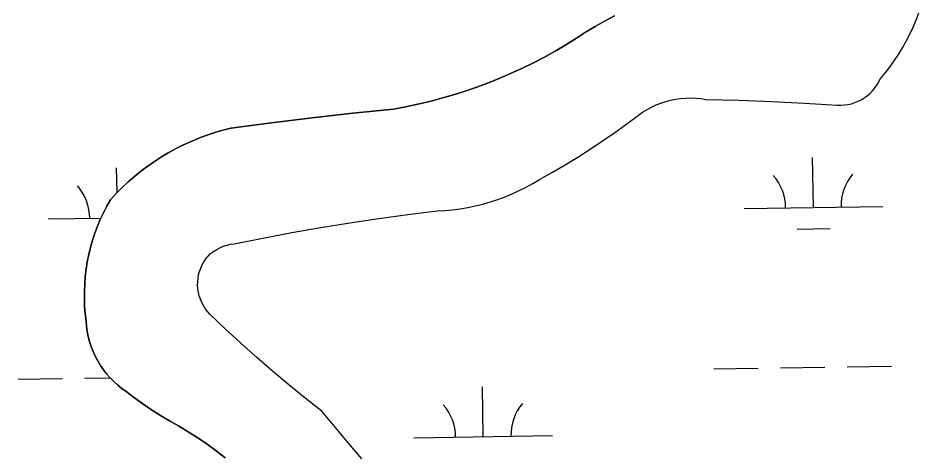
# Model space of a CAD drawing. Extents: x 3807117 to 3845308, y 337856 to 363736.
# Drawn here: x 3839839 to 3840489, y 350606 to 350920 of the extents above; entities that cross this region are included whole.
import ezdxf

# ---------------------------------------------------------------- set-up
doc = ezdxf.new("R2010")
doc.units = 0
doc.layers.add('V-TOPO-SHOR', color=7, linetype='Continuous')
doc.layers.add('V-WETL-SWMP', color=7, linetype='Continuous')

msp = doc.modelspace()

# ---------------------------------------------------------------- linework, layer by layer
at = {"layer": 'V-TOPO-SHOR'}
for points in [[(3840335.22, 350860.93), (3840358.93, 350860.35), (3840382.64, 350859.49), (3840406.33, 350858.33), (3840430.01, 350856.88), (3840432.56, 350856.82), (3840435.1, 350856.97), (3840437.62, 350857.32), (3840440.1, 350857.88), (3840442.53, 350858.63), (3840444.89, 350859.58), (3840447.17, 350860.72), (3840449.34, 350862.03), (3840451.41, 350863.52), (3840453.34, 350865.17), (3840455.14, 350866.97), (3840456.78, 350868.91), (3840458.27, 350870.98), (3840459.58, 350873.16), (3840460.71, 350875.44), (3840464.29, 350879.73), (3840467.71, 350884.15), (3840470.96, 350888.69), (3840474.05, 350893.35), (3840476.96, 350898.12), (3840479.7, 350902.99), (3840482.26, 350907.96), (3840484.64, 350913.02), (3840486.83, 350918.16), (3840488.83, 350923.37)], [(3840241.76, 350905.03), (3840248.43, 350909.37), (3840255.23, 350913.5), (3840262.15, 350917.43), (3840269.18, 350921.15)], [(3839988.6, 350602.33), (3839982.12, 350607.31), (3839975.5, 350612.13), (3839968.77, 350616.76), (3839961.92, 350621.22), (3839954.95, 350625.5), (3839948.33, 350629.13), (3839941.82, 350632.96), (3839935.44, 350636.99), (3839929.18, 350641.21), (3839923.04, 350645.61), (3839917.05, 350650.21), (3839913.96, 350652.42), (3839911.01, 350654.81), (3839908.2, 350657.36), (3839905.55, 350660.07), (3839903.05, 350662.93), (3839900.73, 350665.94), (3839898.58, 350669.07), (3839896.61, 350672.32), (3839894.84, 350675.68), (3839893.26, 350679.13), (3839891.89, 350682.67), (3839890.72, 350686.28), (3839889.76, 350689.96), (3839889.02, 350693.68), (3839888.49, 350697.44), (3839888.19, 350701.23), (3839887.57, 350706.53), (3839887.16, 350711.85), (3839886.97, 350717.18), (3839886.98, 350722.52), (3839887.2, 350727.86), (3839887.63, 350733.18), (3839888.27, 350738.48), (3839889.11, 350743.75), (3839890.17, 350748.98), (3839891.42, 350754.17), (3839892.88, 350759.31), (3839894.54, 350764.38), (3839896.4, 350769.39), (3839898.45, 350774.31), (3839900.69, 350779.16), (3839903.12, 350783.91), (3839905.73, 350788.57), (3839909.85, 350792.99), (3839914.11, 350797.27), (3839918.53, 350801.38), (3839923.09, 350805.34), (3839927.79, 350809.14), (3839932.62, 350812.76), (3839937.58, 350816.21), (3839942.66, 350819.48), (3839947.85, 350822.57), (3839953.15, 350825.47), (3839958.54, 350828.18), (3839964.04, 350830.69), (3839969.61, 350833.01), (3839975.27, 350835.12), (3839981, 350837.04), (3839986.79, 350838.74), (3839992.64, 350840.24), (3840021.9, 350844.13), (3840051.19, 350847.7), (3840080.52, 350850.97), (3840109.88, 350853.93), (3840118.63, 350855.56), (3840127.33, 350857.41), (3840135.98, 350859.47), (3840144.59, 350861.74), (3840153.13, 350864.23), (3840161.61, 350866.92), (3840170.02, 350869.83), (3840178.36, 350872.94), (3840186.61, 350876.26), (3840194.79, 350879.78), (3840202.87, 350883.5), (3840210.85, 350887.42), (3840218.74, 350891.53), (3840226.53, 350895.84), (3840234.2, 350900.34), (3840241.76, 350905.03)], [(3840087.17, 350601.54), (3840077.39, 350612.92), (3840067.76, 350624.43), (3840058.29, 350636.07), (3840046.26, 350645.49), (3840034.38, 350655.12), (3840022.66, 350664.93), (3840011.1, 350674.95), (3839999.71, 350685.15), (3839988.49, 350695.53), (3839977.45, 350706.1), (3839975.73, 350708), (3839974.18, 350710.03), (3839972.8, 350712.18), (3839971.61, 350714.44), (3839970.61, 350716.79), (3839969.81, 350719.22), (3839969.21, 350721.7), (3839968.82, 350724.23), (3839968.64, 350726.77), (3839968.68, 350729.33), (3839968.92, 350731.87), (3839969.38, 350734.39), (3839970.04, 350736.85), (3839970.91, 350739.26), (3839971.98, 350741.58), (3839973.23, 350743.8), (3839974.66, 350745.92), (3839976.27, 350747.91), (3839978.04, 350749.75), (3839980.15, 350751.34), (3839982.39, 350752.75), (3839984.73, 350753.97), (3839987.17, 350754.98), (3839989.69, 350755.8), (3839992.26, 350756.4), (3839994.88, 350756.79), (3840015.67, 350760.94), (3840036.5, 350764.84), (3840057.39, 350768.49), (3840078.31, 350771.89), (3840099.28, 350775.02), (3840120.29, 350777.9), (3840141.32, 350780.53), (3840146.9, 350780.83), (3840152.46, 350781.34), (3840158, 350782.06), (3840163.51, 350782.98), (3840168.98, 350784.12), (3840174.41, 350785.45), (3840179.77, 350786.99), (3840185.08, 350788.73), (3840190.32, 350790.67), (3840195.48, 350792.8), (3840200.57, 350795.13), (3840205.55, 350797.64), (3840210.45, 350800.34), (3840215.23, 350803.22), (3840224.52, 350808.42), (3840233.72, 350813.8), (3840242.8, 350819.36), (3840251.79, 350825.09), (3840260.66, 350830.98), (3840269.41, 350837.05), (3840278.05, 350843.28), (3840286.57, 350849.67), (3840289.57, 350851.78), (3840292.7, 350853.7), (3840295.93, 350855.43), (3840299.26, 350856.98), (3840302.68, 350858.32), (3840306.17, 350859.46), (3840309.71, 350860.39), (3840313.31, 350861.11), (3840316.95, 350861.62), (3840320.61, 350861.91), (3840324.27, 350861.99), (3840327.94, 350861.85), (3840331.59, 350861.5), (3840335.22, 350860.93)]]:
    msp.add_lwpolyline(points, dxfattribs=at)
at = {"layer": 'V-WETL-SWMP'}
for p, q in [((3840412.65, 350783.06), (3840412.11, 350819.06)), ((3839910.53, 350793.67), (3839910.26, 350811.54)), ((3840362.66, 350782.31), (3840462.65, 350783.81)), ((3839860.8, 350774.79), (3839898.93, 350775.36)), ((3840400.88, 350767.45), (3840424.88, 350767.81)), ((3840436.97, 350667.98), (3840468.97, 350668.46)), ((3840340.98, 350666.54), (3840372.98, 350667.02)), ((3840388.98, 350667.26), (3840420.97, 350667.74)), ((3839839.13, 350659.02), (3839871.13, 350659.5)), ((3839887.12, 350659.74), (3839905.6, 350660.02)), ((3840174.63, 350617.62), (3840174.09, 350653.61)), ((3840124.64, 350616.87), (3840224.63, 350618.36))]:
    msp.add_line(p, q, dxfattribs=at)
for points in [[(3840451.41, 350863.52), (3840453.34, 350865.17), (3840455.14, 350866.97), (3840456.78, 350868.91), (3840458.27, 350870.98), (3840459.58, 350873.16), (3840460.71, 350875.44), (3840464.29, 350879.73), (3840467.71, 350884.15), (3840470.96, 350888.69), (3840474.05, 350893.35), (3840476.96, 350898.12), (3840479.7, 350902.99), (3840482.26, 350907.96), (3840484.64, 350913.01), (3840486.83, 350918.16), (3840488.83, 350923.37)], [(3840269.18, 350921.15), (3840262.15, 350917.43), (3840255.23, 350913.5), (3840248.44, 350909.37), (3840241.76, 350905.03), (3840234.2, 350900.34), (3840226.53, 350895.84), (3840218.74, 350891.53), (3840210.85, 350887.42), (3840202.87, 350883.5), (3840194.78, 350879.78), (3840186.61, 350876.26), (3840178.36, 350872.94), (3840170.02, 350869.83), (3840161.61, 350866.92), (3840153.13, 350864.23), (3840144.59, 350861.74), (3840135.98, 350859.47), (3840127.33, 350857.41), (3840118.62, 350855.56), (3840109.88, 350853.93), (3840080.52, 350850.97), (3840051.19, 350847.7)], [(3840087.17, 350601.54), (3840077.39, 350612.92), (3840067.76, 350624.43), (3840058.29, 350636.07), (3840046.26, 350645.49), (3840034.38, 350655.12), (3840022.66, 350664.93), (3840011.1, 350674.95), (3839999.71, 350685.15), (3839988.49, 350695.53), (3839977.45, 350706.1), (3839975.73, 350708), (3839974.18, 350710.03), (3839972.81, 350712.18), (3839971.61, 350714.44), (3839970.61, 350716.79), (3839969.81, 350719.22), (3839969.21, 350721.7), (3839968.82, 350724.23), (3839968.64, 350726.77), (3839968.68, 350729.33), (3839968.92, 350731.87), (3839969.38, 350734.39), (3839970.04, 350736.85), (3839970.91, 350739.26), (3839971.98, 350741.58), (3839973.23, 350743.8), (3839974.66, 350745.92), (3839976.27, 350747.91), (3839978.03, 350749.75), (3839980.15, 350751.34), (3839982.39, 350752.75), (3839984.73, 350753.97), (3839987.17, 350754.98), (3839989.69, 350755.8), (3839992.26, 350756.4), (3839994.88, 350756.79), (3840015.67, 350760.94), (3840036.5, 350764.84), (3840057.39, 350768.49), (3840078.31, 350771.88), (3840099.28, 350775.02), (3840120.28, 350777.9), (3840141.32, 350780.53), (3840146.9, 350780.83), (3840152.46, 350781.34), (3840158, 350782.06), (3840163.51, 350782.98), (3840168.98, 350784.12), (3840174.41, 350785.45), (3840179.77, 350786.99), (3840185.08, 350788.73), (3840190.32, 350790.67), (3840195.49, 350792.8), (3840200.57, 350795.13), (3840205.55, 350797.64), (3840210.45, 350800.34), (3840215.23, 350803.22), (3840224.52, 350808.42), (3840233.72, 350813.8), (3840242.81, 350819.36), (3840251.79, 350825.09), (3840260.66, 350830.98), (3840269.41, 350837.05), (3840278.05, 350843.28), (3840286.57, 350849.67), (3840289.57, 350851.78), (3840292.7, 350853.7), (3840295.93, 350855.44), (3840299.26, 350856.98), (3840302.68, 350858.32), (3840306.17, 350859.46), (3840309.71, 350860.39), (3840313.31, 350861.11), (3840316.95, 350861.62), (3840320.6, 350861.91), (3840324.27, 350861.99), (3840327.94, 350861.85), (3840331.59, 350861.5), (3840335.22, 350860.93), (3840358.94, 350860.35), (3840382.64, 350859.49), (3840406.34, 350858.33), (3840430.01, 350856.87), (3840432.56, 350856.82), (3840435.1, 350856.97), (3840437.62, 350857.32), (3840440.1, 350857.88), (3840442.53, 350858.63), (3840444.89, 350859.58), (3840447.17, 350860.72), (3840449.34, 350862.03), (3840451.41, 350863.52)], [(3840051.19, 350847.7), (3840021.9, 350844.13), (3839992.64, 350840.24), (3839986.79, 350838.74), (3839981, 350837.04), (3839975.27, 350835.12), (3839969.61, 350833.01), (3839964.04, 350830.69), (3839958.54, 350828.18), (3839953.15, 350825.47), (3839947.85, 350822.57), (3839942.66, 350819.48), (3839937.58, 350816.21), (3839932.62, 350812.76), (3839927.79, 350809.14), (3839923.09, 350805.34), (3839918.53, 350801.39), (3839914.11, 350797.27), (3839909.85, 350792.99), (3839905.73, 350788.57), (3839903.12, 350783.91), (3839900.69, 350779.16), (3839898.45, 350774.31), (3839896.4, 350769.39), (3839894.54, 350764.38), (3839892.88, 350759.31), (3839891.42, 350754.17), (3839890.17, 350748.98), (3839889.11, 350743.75), (3839888.27, 350738.48), (3839887.63, 350733.18), (3839887.2, 350727.86), (3839886.98, 350722.52), (3839886.97, 350717.18), (3839887.16, 350711.85), (3839887.57, 350706.53), (3839888.18, 350701.23), (3839888.49, 350697.44), (3839889.02, 350693.68), (3839889.76, 350689.96), (3839890.72, 350686.28), (3839891.89, 350682.67), (3839893.26, 350679.13), (3839894.84, 350675.67), (3839896.61, 350672.32), (3839898.58, 350669.07), (3839900.73, 350665.94), (3839903.05, 350662.94), (3839905.55, 350660.07), (3839908.21, 350657.36), (3839911.01, 350654.81), (3839913.97, 350652.42), (3839917.05, 350650.2), (3839923.04, 350645.61), (3839929.18, 350641.21), (3839935.44, 350636.99), (3839941.82, 350632.96), (3839948.33, 350629.13), (3839954.95, 350625.5), (3839961.92, 350621.22), (3839968.77, 350616.76), (3839975.51, 350612.13), (3839982.12, 350607.31), (3839988.6, 350602.33)]]:
    msp.add_lwpolyline(points, dxfattribs=at)
for centre, start, end in [((3840357.41, 350782.71), 0.08653, 41.63019), ((3840467.88, 350784.36), 140.08653, 181.63019), ((3839855.56, 350775.19), 0.08653, 41.63019), ((3840119.39, 350617.26), 0.08653, 41.63019), ((3840229.86, 350618.92), 140.08653, 181.63019)]:
    msp.add_arc(centre, 35.25, start, end, dxfattribs=at)

doc.saveas('drawing.dxf')
